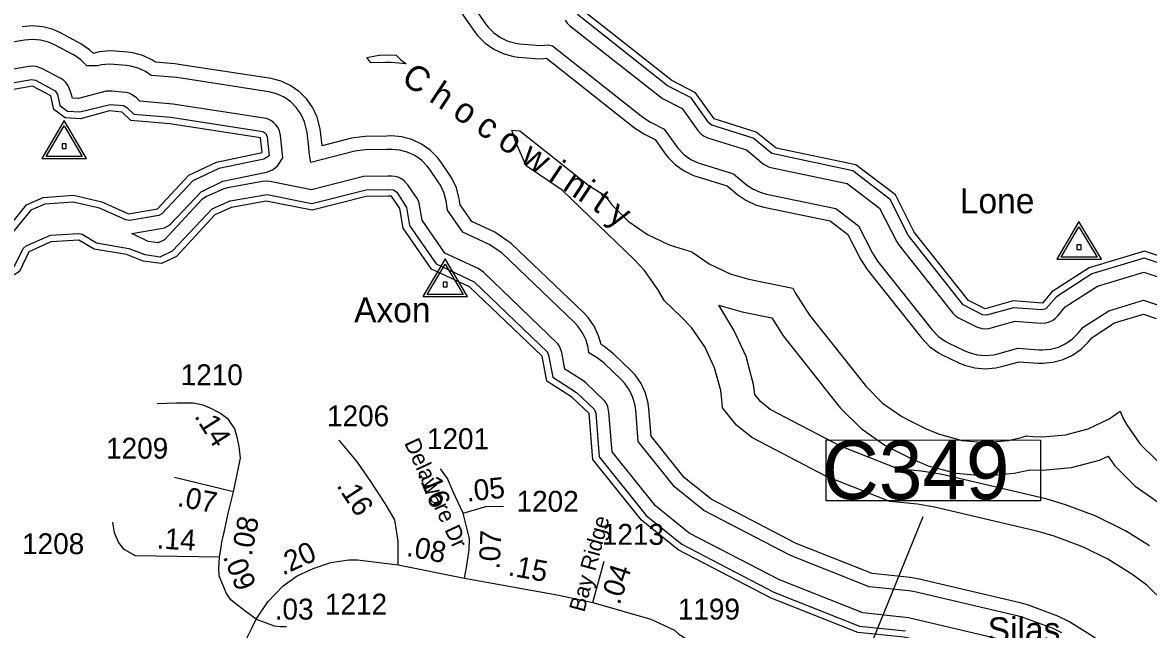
# Model space of a CAD drawing. Extents: x 2532689 to 2764727, y 536648 to 732970.
# Drawn here: x 2576359 to 2583097, y 643375 to 647007 of the extents above; entities that cross this region are included whole.
import ezdxf

# ---------------------------------------------------------------- set-up
doc = ezdxf.new("R2010")
doc.units = 0
for name, color, linetype in [('Exist Hydrographic Bay Label', 7, 'Continuous'), ('Exist Hydrographic Buffer Line', 7, 'Continuous'), ('Exist Hydrographic Creek Double Shore', 7, 'Continuous'), ('Exist Hydrographic Pond Under 1500 Sq Ft', 7, 'Continuous'), ('Exist Hydrographic River Shore', 7, 'Continuous'), ('Exist Road Secondary Mileage Hundredths English Label', 7, 'Continuous'), ('Exist Road Secondary Structure Culvert Number Label', 7, 'Continuous'), ('Exist Road Secondary Type 51 Attributed', 7, 'Continuous'), ('Exist Road Secondary Type 51 Label', 7, 'Continuous'), ('Exist Road Secondary Type 51 Number Label', 7, 'Continuous'), ('Exist Survey Geodetic Marker CELL', 7, 'Continuous'), ('Exist Survey Geodetic Marker Label', 7, 'Continuous')]:
    doc.layers.add(name, color=color, linetype=linetype)

msp = doc.modelspace()

# ---------------------------------------------------------------- linework, layer by layer
at = {"layer": 'Exist Hydrographic Buffer Line'}
for points in [[(2579041.3, 647126), (2579129.5, 646999.2), (2579144.9, 646979.2), (2579179.3, 646944.7), (2579219.3, 646916.7), (2579263.6, 646896.1), (2579310.8, 646883.4), (2579334, 646880.4), (2579433.8, 646871.2), (2579459.4, 646870.1), (2579507.8, 646874.3), (2579530.4, 646866.9), (2580070.9, 646440.1), (2580117.1, 646410.4), (2580198.9, 646368.7), (2580270.2, 646268.4), (2580284, 646250.5), (2580318.4, 646216), (2580358.4, 646188), (2580402.7, 646167.3), (2580614.9, 646101), (2580690.6, 646038.7), (2580728.3, 646012.5), (2580772.6, 645991.9), (2580811.6, 645980.8), (2581226.2, 645894.9), (2581361.9, 645791.4), (2581446, 645626.3), (2581475.9, 645579.5), (2581800.9, 645169.1)], [(2578984.5, 647067.3), (2579063.9, 646953.5), (2579083.6, 646927.8), (2579127.9, 646883.4), (2579179.3, 646847.5), (2579236.1, 646820.9), (2579296.8, 646804.7), (2579326.6, 646800.7), (2579426.6, 646791.6), (2579459.4, 646790.1), (2579494.5, 646793.1), (2580021.3, 646377.3), (2580080.6, 646339.2), (2580144.9, 646306.4), (2580204.8, 646222.1), (2580222.7, 646199.1), (2580266.9, 646154.7), (2580318.4, 646118.7), (2580375.2, 646092.2), (2580576.2, 646029.2), (2580639.9, 645976.9), (2580688.3, 645943.3), (2580745.1, 645916.7), (2580795.4, 645902.5), (2581192.1, 645820.3), (2581299, 645738.8), (2581374.6, 645590), (2581413.2, 645529.8), (2581738.2, 645119.4), (2581788.8, 645067.2), (2581840.5, 645031.2), (2581863.5, 645019), (2581963.3, 644970.5), (2581997.2, 644956.2), (2582057.9, 644940), (2582120.4, 644934.5), (2582183, 644940), (2582216.8, 644947.7), (2582322.8, 644977.1), (2582436.6, 644968.9), (2582462.4, 644968), (2582525, 644973.5), (2582585.7, 644989.7), (2582642.5, 645016.2), (2582693.9, 645052.3), (2582738.2, 645096.6), (2582760.4, 645123.1), (2582893.7, 645209.3), (2583066.7, 645260.9), (2583144, 645235.2)], [(2580731.2, 646316.1), (2580484.7, 646392.9), (2580465.8, 646407.3), (2580360.4, 646555.6), (2580219.6, 646628.5), (2579679.7, 647055.8)], [(2582336.7, 643532.7), (2581716.7, 643678.4), (2581671.1, 643686.1), (2581444.4, 643709.2), (2580988.1, 643889.6), (2580481, 644153.6), (2580318.8, 644284.7), (2580121.4, 644530.9), (2580108.2, 644695.4), (2580103.9, 644729.2), (2580087.7, 644789.8), (2580061.1, 644846.7), (2580025.2, 644898), (2579998.3, 644926.7), (2579896.4, 645024.4), (2579839.8, 645068.5), (2579821.2, 645080.6), (2579806.6, 645133), (2579780.2, 645189.9), (2579744.1, 645241.2), (2579717.4, 645269.8), (2579283.3, 645685.7), (2579186.3, 645752.1), (2579047.3, 645816.8), (2578978.6, 645915.6), (2578972.9, 645952.3), (2578955.6, 646017.9), (2578929.2, 646074.8), (2578912.8, 646100.2), (2578861.9, 646173.6), (2578842, 646199.5), (2578798, 646243.9), (2578746.3, 646279.9), (2578689.7, 646306.4), (2578628.8, 646322.6), (2578566.4, 646328.1), (2578540.4, 646327.7), (2578409.8, 646325.3), (2578327.8, 646314.4), (2578152, 646269.8), (2578142, 646357.9), (2578138.9, 646379.9), (2578122.5, 646440.5), (2578096.1, 646497.4), (2578060.2, 646548.8), (2578015.9, 646593.1), (2577964.4, 646629.1), (2577907.6, 646655.7), (2577846.9, 646671.9), (2577294.5, 646756.3), (2577271.3, 646759.1), (2577155.9, 646769.1), (2577136.4, 646782.8), (2577079.6, 646809.3), (2577018.7, 646825.5), (2576988.6, 646829.6), (2576912.5, 646836.4), (2576880.3, 646837.8), (2576817.8, 646832.3), (2576783.3, 646821.8), (2576760.8, 646844.4), (2576709.3, 646880.4), (2576587.1, 646945.1), (2576542.6, 646964.9), (2576481.9, 646981.1), (2576419.3, 646986.6), (2576358.2, 646981.3)], [(2579606.3, 647021.4), (2579618.4, 647004.3), (2579633.1, 646989.5), (2580170.2, 646565.6), (2580189.8, 646553)], [(2578541.6, 646247.7), (2578411.4, 646245.3), (2578347.7, 646236.8), (2578084.8, 646170.2), (2578074.3, 646229.1), (2578072.7, 646260.6), (2578062.6, 646348.9), (2578047.3, 646413.1), (2578026.8, 646457.4), (2577998.9, 646497.4), (2577964.4, 646531.9), (2577924.4, 646559.9), (2577880.1, 646580.5), (2577832.8, 646593.1), (2577282.6, 646677.3), (2577128.4, 646691.1), (2577096.2, 646713.5), (2577052.1, 646734.1), (2577004.8, 646746.7), (2576981.4, 646749.9), (2576905.3, 646756.7), (2576880.3, 646757.8), (2576831.7, 646753.5), (2576807.7, 646748.3), (2576743.7, 646748.6), (2576709.3, 646783.1), (2576669.3, 646811.1), (2576549.8, 646874.3), (2576515.1, 646889.7), (2576467.7, 646902.3), (2576419.3, 646906.6), (2576371.8, 646902.5), (2576097.8, 646855.3)], [(2575731, 646783.4), (2575748, 646771.5), (2575756.6, 646753.2), (2575803, 646505.8), (2575837.6, 646414.7), (2575901.4, 646396.2), (2576016.2, 646542.9), (2576138.6, 646618.8), (2576412.6, 646666), (2576438, 646661.9), (2576555.1, 646599.2), (2576568.2, 646577.3), (2576583, 646510.7), (2576629.5, 646476.6), (2576703.3, 646471.8), (2576883.8, 646517.6), (2576963.4, 646510.4), (2576984.5, 646499.4), (2577025.1, 646459.1), (2577246.3, 646440), (2577798.1, 646354.9), (2577815.1, 646343.1), (2577824.2, 646321.9)], [(2577917.8, 646196.8), (2577903.5, 646330.9), (2577897.2, 646358.5), (2577888.3, 646377.4), (2577876.2, 646394.5), (2577861.7, 646409.3), (2577844.3, 646421.3), (2577825.4, 646430.1), (2577805.1, 646435.6), (2577258.4, 646519.1), (2577060.7, 646536.3), (2577040.9, 646556.2), (2577016.3, 646574.9), (2576997.4, 646583.8), (2576977.1, 646589.2), (2576891, 646597.3), (2576859.6, 646596), (2576695.3, 646552.4), (2576658, 646555), (2576646.5, 646594.6), (2576633.2, 646628.6), (2576621.3, 646645.7), (2576606.6, 646660.6), (2576589.3, 646672.6), (2576475.3, 646732.7), (2576440.1, 646744.7), (2576419.3, 646746.6), (2576399, 646744.8), (2576125.1, 646697.6)], [(2580189.8, 646553), (2580306.7, 646493.3), (2580400.6, 646361), (2580421.1, 646338.5), (2580438.4, 646326.5), (2580457.4, 646317.7), (2580692.4, 646244.4), (2580792.1, 646162.3), (2580827.4, 646142.3), (2581294.5, 646044.2), (2581487.8, 645896.4), (2581588.5, 645698.9), (2581601.4, 645678.8), (2581926.4, 645268.5), (2581943.2, 645251), (2581960.5, 645239), (2582068.1, 645186.5), (2582099.7, 645176.3), (2582120.4, 645174.5), (2582141.1, 645176.3), (2582298.4, 645219.4), (2582454, 645208.3), (2582483.1, 645209.8), (2582503.4, 645215.2), (2582522.5, 645224.1), (2582539.7, 645236.1), (2582554.5, 645250.9), (2582599.6, 645305), (2582792.2, 645429.5), (2583070.4, 645512.5), (2583219.7, 645462.9)], [(2577824.2, 646321.9), (2577835, 646209.3)], [(2583186.3, 643542.1), (2583087.6, 643640.6), (2582997.4, 643706.2), (2582854.5, 643795.6), (2582708.3, 643867.5), (2582532.2, 643932.6), (2582437.4, 643961.1), (2581817.5, 644106.7), (2581716, 644123.8), (2581549.7, 644140.8), (2581171, 644290.4), (2580723.4, 644523.5), (2580632.8, 644596.9), (2580549.1, 644700.8), (2580546.8, 644730.5), (2580537.2, 644805.6), (2580501.1, 644940.3), (2580442.1, 645066.7), (2580362.1, 645181), (2580302.6, 645244.4), (2580200.7, 645342.1), (2580161.1, 645409.9), (2580081.2, 645524.1), (2580021.9, 645587.5), (2579587.8, 646003.4), (2579374.1, 646149.6), (2579310.2, 646294.7), (2579286.6, 646362.5)], [(2579286.6, 646362.5), (2579335.6, 646358.1), (2579748.6, 646032), (2579843.3, 645971.3), (2579885.5, 645916.2), (2579984.2, 645817.6), (2580098.4, 645737.6), (2580224.9, 645678.7), (2580260.6, 645666.6), (2580364.1, 645634.4), (2580468.3, 645562.2), (2580594.8, 645503.2), (2580706, 645471.6), (2580968.6, 645417.2), (2580982.4, 645390.3), (2581068.1, 645256.6), (2581393.1, 644846.3), (2581407.6, 644828.7), (2581506.3, 644730.1), (2581620.5, 644650.1), (2581671.8, 644623), (2581771.6, 644574.5), (2581846.9, 644542.7), (2581981.4, 644506.6), (2582120.4, 644494.5), (2582259.4, 644506.6), (2582334.5, 644523.6), (2582367.3, 644532.7), (2582405.4, 644530), (2582462.4, 644528), (2582601.5, 644540.1), (2582736, 644576.3), (2582862.5, 644635.2), (2582926.9, 644680.3), (2582946.2, 644638.3), (2582967.7, 644598.9), (2583047.7, 644484.6), (2583146.3, 644386.1)], [(2583244.9, 645538.9), (2583071.6, 645596.4), (2582758.5, 645502.9), (2582546.1, 645365.7), (2582482.5, 645293.4), (2582459.8, 645288.1), (2582290.4, 645300.2), (2582127.4, 645255.1), (2582103, 645258.5), (2581989.2, 645318.1), (2581659.7, 645735.2), (2581551, 645949), (2581328.5, 646118.8), (2580842.9, 646224.2), (2580731.2, 646316.1)], [(2582578.9, 643354.6), (2582527.6, 643379.8), (2582351.7, 643444.9), (2582318.5, 643454.9), (2581698.4, 643600.5), (2581662.9, 643606.5), (2581425.5, 643630.8), (2580954.9, 643816.7), (2580436.7, 644086.4), (2580261.8, 644228), (2580043.6, 644499.9), (2580028.5, 644689), (2580025.2, 644715.3), (2580012.5, 644762.4), (2579992, 644806.7), (2579963.9, 644846.7), (2579943.2, 644868.9), (2579841.1, 644966.6), (2579797.2, 645000.9), (2579749.2, 645031.3), (2579743.7, 645061.3), (2579731.3, 645105.6), (2579710.8, 645149.9), (2579683, 645189.9), (2579662, 645212.1), (2579228.2, 645627.9), (2579152.7, 645679.6), (2578994.2, 645753.4), (2578902.5, 645884.9), (2578893.9, 645939.5), (2578880.4, 645990.5), (2578859.9, 646034.7), (2578847.4, 646054.6), (2578796.3, 646127.9), (2578780.9, 646148.1), (2578746.3, 646182.6), (2578706.3, 646210.6), (2578662, 646231.3), (2578614.8, 646243.9), (2578566.4, 646248.1), (2578541.6, 646247.7)], [(2577835, 646209.3), (2577802.6, 646190), (2577533.4, 646133.9), (2577379.4, 646060.4), (2577193, 645861.3), (2577174.1, 645852.4), (2577000.1, 645822.4), (2576976.9, 645825.4), (2576820.2, 645896.1), (2576662.3, 645933), (2576492.1, 645920), (2576408.3, 645883.3), (2576238.1, 645674.9)], [(2578400.4, 646085.1), (2578089.1, 646006.2), (2577839.5, 646055.5), (2577816.4, 646057.8), (2577795.7, 646056), (2577586.9, 646017.9), (2577560.1, 646009.8), (2577461, 645966.5), (2577432.1, 645948.4), (2577208.8, 645705.9), (2577171.7, 645688.3), (2577111.6, 645696.8), (2577013.8, 645743.6), (2577187.9, 645773.6), (2577208.4, 645779.1), (2577227.3, 645787.9), (2577244.7, 645800), (2577427.6, 645994.7), (2577559, 646057.5), (2577818.8, 646111.6), (2577854.3, 646125.2), (2577871.5, 646137.2), (2577886.3, 646152), (2577917.8, 646196.8)], [(2582296.1, 643294.9), (2581661.9, 643444.7), (2581387.1, 643473.8), (2580888.5, 643671), (2580348.8, 643951.9), (2580148, 644114.4), (2579888.2, 644438.1), (2579868.9, 644676.2), (2579862.2, 644707.7), (2579853.4, 644726.7), (2579841.5, 644743.8), (2579730.3, 644851.1), (2579711.7, 644865.7), (2579604.6, 644933.5), (2579586.4, 645031.9), (2579572.4, 645069.9), (2579560.3, 645087), (2579117.4, 645512.4), (2579085, 645534.6), (2578887.4, 645626.6), (2578750.4, 645823.4), (2578735.8, 645914), (2578730.1, 645935.8), (2578721.3, 645954.8), (2578664.9, 646036.6), (2578643.5, 646060.1), (2578626.3, 646072.1), (2578607.3, 646080.9), (2578587.2, 646086.3), (2578566.4, 646088.1), (2578544.9, 646087.7), (2578400.4, 646085.1)], [(2576310.3, 645545), (2576362.5, 645654.2), (2576380.6, 645670.5), (2576526.8, 645735.3), (2576696.4, 645745.4), (2576716.9, 645739.6), (2576802.4, 645688.3), (2576995.7, 645655.7), (2577091.3, 645618.8), (2577184, 645605.7), (2577257, 645640.4), (2577493.4, 645893.1), (2577601.1, 645939.2), (2577824.2, 645977.1), (2578091.3, 645924.3), (2578415.5, 646005.4)], [(2578415.5, 646005.4), (2578546.4, 646007.8), (2578580.2, 646005.7), (2578599.1, 645991), (2578656.9, 645901.1), (2578674.3, 645792.7), (2578834, 645563.1), (2579062.1, 645454.6), (2579499.2, 645035.6), (2579507.6, 645017.2), (2579532.4, 644884.5), (2579675.2, 644793.2), (2579780.2, 644692.4), (2579789.2, 644669.9), (2579810.5, 644407.2), (2580091, 644057.7), (2580304.5, 643884.7), (2580855.2, 643598.1), (2581367.9, 643395.4), (2581643.7, 643366.9)], [(2583103.4, 643875.8), (2582960.5, 643965.2), (2582777.4, 644055.1), (2582601.5, 644120.2), (2582483.1, 644155.8), (2581863.3, 644301.4), (2581736.1, 644322.8), (2581597.7, 644336.9), (2581254.3, 644472.7), (2580833.7, 644691.5), (2580775.3, 644738.9), (2580741.8, 644780.3), (2580734.3, 644840.3), (2580689.1, 645008.7), (2580615.3, 645166.7), (2580526.3, 645315.3), (2580665.4, 645275.8), (2580843.1, 645239), (2580911.4, 645132.5), (2581236.4, 644722.1), (2581254.5, 644700.1), (2581377.7, 644576.9), (2581520.4, 644477), (2581584.4, 644442.9), (2581684.5, 644394.5), (2581778.4, 644354.8), (2581946.7, 644309.7), (2582120.4, 644294.5), (2582294.3, 644309.7), (2582387.4, 644330.8), (2582462.4, 644328), (2582636.1, 644343.2), (2582804.5, 644388.3), (2582855.3, 644412), (2582894.5, 644356.1), (2583017.7, 644232.8), (2583160.4, 644132.9)], [(2581800.9, 645169.1), (2581840.5, 645128.5), (2581880.5, 645100.5), (2581898.3, 645090.9), (2581998.4, 645042.5), (2582024.7, 645031.4), (2582072, 645018.8), (2582120.4, 645014.5), (2582169, 645018.8), (2582195.3, 645024.7), (2582314.6, 645057.8), (2582442.5, 645048.7), (2582462.4, 645048), (2582511, 645052.3), (2582558.2, 645064.9), (2582602.5, 645085.5), (2582642.5, 645113.5), (2582676.9, 645148), (2582706.9, 645183.7), (2582860, 645282.7), (2583068, 645344.8), (2583169.3, 645311.2)], [(2583243.3, 642651.1), (2583095.4, 642900.1), (2583083.7, 642918.3), (2582870.9, 643230.5), (2582849.2, 643259.2), (2582805.1, 643303.5), (2582764.3, 643333.1), (2582621.1, 643422.4), (2582555.5, 643454.8), (2582379.4, 643519.9), (2582336.7, 643532.7)]]:
    msp.add_lwpolyline(points, dxfattribs=at)
at = {"layer": 'Exist Hydrographic Creek Double Shore'}
for points in [[(2574976.4, 644989), (2575284.4, 645421.7), (2575580.3, 645643.8), (2575638.3, 645659.3), (2575981.4, 645600.9), (2576122.2, 645629.6), (2576212.2, 645705.5), (2576383.3, 645916), (2576482.3, 645959.4), (2576665.4, 645973.4), (2576833.3, 645934.2), (2576993.3, 645861.8), (2577167.4, 645891.9), (2577355.4, 646093.2), (2577520.3, 646172.1), (2577794.4, 646229.1)], [(2578547.2, 645967.7), (2578416.3, 645965.4), (2578092.4, 645883.3), (2577816.4, 645937.8), (2577608.2, 645899.9), (2577509.4, 645856.5), (2577281.4, 645607.6), (2577190.3, 645564.5), (2577081.3, 645579.8), (2576981.4, 645618.4), (2576788.2, 645650.1), (2576696.4, 645705.4), (2576529.3, 645695.4), (2576397.4, 645634.2), (2576341.2, 645517), (2576185.4, 645422), (2575743.3, 645414), (2575422.4, 645207.4), (2575236.4, 644927.3), (2575103.3, 644908.8), (2574976.4, 644989)]]:
    msp.add_lwpolyline(points, dxfattribs=at)
at = {"layer": 'Exist Hydrographic Pond Under 1500 Sq Ft'}
msp.add_lwpolyline([(2578655.8, 646760.3), (2578566.2, 646768.2), (2578532, 646767.6), (2578443, 646766), (2578420, 646798.8), (2578504.5, 646813.5), (2578595.8, 646812), (2578624.1, 646783.6), (2578655.8, 646760.3)], dxfattribs=at)
at = {"layer": 'Exist Hydrographic River Shore'}
for points in [[(2583257.4, 645576.9), (2583072.5, 645638.3), (2582741.5, 645539.6), (2582519.4, 645395.9), (2582462.4, 645328), (2582286.5, 645340.6), (2582120.4, 645294.5), (2582020.3, 645342.9), (2581695.3, 645753.3), (2581582.4, 645975.3), (2581345.3, 646156.1), (2580868.4, 646255), (2580750.5, 646352), (2580498.4, 646430.4), (2580387.3, 646586.8), (2580244.4, 646659.8), (2579710.4, 647081.5)], [(2577794.4, 646229.1), (2577784.4, 646317.4), (2577240.4, 646400.4), (2577007.2, 646420.5), (2576956.4, 646471), (2576880.3, 646477.8), (2576707.2, 646431.4), (2576615.4, 646437.5), (2576547.3, 646487.3), (2576529.3, 646568.6), (2576419.3, 646626.6), (2576145.4, 646579.4), (2576038.4, 646509.4), (2575916.4, 646350.1), (2575807.3, 646381.9), (2575764.2, 646495), (2575717.2, 646745.9)], [(2582786.2, 642715.6), (2582573.6, 643027.8), (2582430.4, 643117.2), (2582254.5, 643182.3), (2581634.4, 643327.9), (2581358.4, 643356.1), (2580838.4, 643561.7), (2580282.3, 643851), (2580062.5, 644029.3), (2579771.3, 644391.8), (2579749.4, 644666.7), (2579647.5, 644764.4), (2579496.4, 644860), (2579468.5, 645009.9), (2579034.4, 645425.7), (2578807.4, 645531.4), (2578636.4, 645777.3), (2578617.3, 645894.7), (2578566.4, 645968.1), (2578547.2, 645967.7)]]:
    msp.add_lwpolyline(points, dxfattribs=at)
at = {"layer": 'Exist Road Secondary Structure Culvert Number Label'}
msp.add_lwpolyline([(2581168.4, 644509.9), (2582451.2, 644508.6), (2582450.8, 644143.6), (2581168, 644145)], close=True, dxfattribs=at)
msp.add_lwpolyline([(2579146.9, 640647.8), (2579278.7, 641109), (2581200.1, 642701), (2581749.1, 644051.5)], dxfattribs=at)
at = {"layer": 'Exist Road Secondary Type 51 Attributed'}
for p, q in [((2577622.7, 644198), (2577269.6, 644284.1)), ((2579773, 643535.8), (2579839.4, 643782.5))]:
    msp.add_line(p, q, dxfattribs=at)
for points in [[(2577622.7, 644198), (2577664.3, 644400.2), (2577655.5, 644468.8), (2577646.5, 644518.5), (2577637.4, 644545.7), (2577629.9, 644576.2), (2577592.4, 644630.4), (2577544.3, 644666.5), (2577491.7, 644695.2), (2577440.6, 644716.3), (2577380.5, 644728.4), (2577279.8, 644728.5), (2577165.6, 644725.6)], [(2578607.7, 643761.2), (2578607.7, 643903.6), (2578587.4, 644030.8), (2578529.9, 644128.5), (2578442.8, 644261), (2578364.7, 644375.4), (2578253.6, 644507.9)], [(2578996, 644070.8), (2578936.8, 644198.4), (2578903, 644278.5), (2578861, 644335.8)], [(2577538.1, 643807), (2577545.7, 643853.7), (2577551.8, 643897.3), (2577572.9, 643983), (2577589.5, 644070.2), (2577622.7, 644198)], [(2578996, 644070.8), (2579131.4, 644109.8), (2579236.7, 644112.7)], [(2577538.1, 643807), (2577035.4, 643815.8), (2576967.8, 643853.5), (2576934.7, 643897.2), (2576909.2, 643952.8), (2576900.3, 644016)], [(2579004.6, 643682.6), (2579016.7, 643745.8), (2579031.9, 643851.1), (2579035, 643917.3), (2579020, 643974.5), (2578996, 644070.8)], [(2577758, 643437.3), (2577690.1, 643486.1), (2577628.3, 643533.4), (2577605.7, 643551.9), (2577580, 643590.4), (2577554.5, 643652.1), (2577536.5, 643695.7), (2577533.6, 643742.4), (2577538.1, 643807)], [(2577758, 643437.3), (2577828, 643540.5), (2577918.8, 643635.6), (2578003.1, 643695.7), (2578098, 643739.5), (2578204, 643776.3), (2578313, 643791.6), (2578364.1, 643791.6), (2578607.7, 643761.2)], [(2578607.7, 643761.2), (2579004.6, 643682.6)], [(2579004.6, 643682.6), (2579568.8, 643579.9), (2579773, 643535.8)], [(2579773, 643535.8), (2580118.7, 643436.1), (2580260, 643369.8), (2580287.5, 643347.3), (2580322.8, 643325.6), (2580349, 643305.9), (2580522.3, 643153.6), (2580611.2, 643055.2), (2580687.4, 642988.4)], [(2577660.2, 642970.4), (2577653.4, 643113.1), (2577660.9, 643168.7), (2577678.1, 643275.2), (2577730.8, 643383.5), (2577758, 643437.3)], [(2577758, 643437.3), (2577864.6, 643396.9), (2577903.7, 643392.3), (2577939.8, 643392.3)]]:
    msp.add_lwpolyline(points, dxfattribs=at)
at = {"layer": 'Exist Survey Geodetic Marker CELL'}
for points in [[(2576741.8, 646194), (2576607.8, 646420), (2576474.3, 646194)], [(2576715.8, 646206.1), (2576500.3, 646206.1), (2576607.8, 646388.2)], [(2576620.1, 646252.7), (2576620.1, 646280.9), (2576595.9, 646280.9), (2576595.9, 646252.7)], [(2582815.3, 645590), (2582681.4, 645816), (2582547.9, 645590)], [(2582789.4, 645602.1), (2582573.9, 645602.1), (2582681.4, 645784.2)], [(2582693.7, 645648.7), (2582693.7, 645676.9), (2582669.4, 645676.9), (2582669.4, 645648.7)], [(2579022.1, 645366.6), (2578888.2, 645592.6), (2578754.7, 645366.6)], [(2578996.2, 645378.7), (2578780.7, 645378.7), (2578888.2, 645560.8)], [(2578900.5, 645425.3), (2578900.5, 645453.5), (2578876.2, 645453.5), (2578876.2, 645425.3)]]:
    msp.add_lwpolyline(points, close=True, dxfattribs=at)

# ---------------------------------------------------------------- texts
at = {"layer": 'Exist Hydrographic Bay Label'}
msp.add_text('C h o c o w i ni t y', height=150, rotation=326.43302, dxfattribs=at).set_placement((2578618.1, 646651.1))
at = {"layer": 'Exist Road Secondary Mileage Hundredths English Label'}
for s, rotation, p in [('.14', 302.48354, (2577384.1, 644651.2)), ('.16', 292.38888, (2578722.2, 644305.4)), ('.05', 6.15716, (2579020.1, 644139.2)), ('.07', 349.09343, (2577281, 644113.9)), ('.16', 303.31342, (2578235, 644235.8)), ('.08', 79.20694, (2577730.8, 643810.2)), ('.14', 356.49792, (2577160.5, 643860)), ('.07', 87.33861, (2579214.1, 643733.6)), ('.20', 24.4753, (2577916.8, 643697.2)), ('.08', 348.79085, (2578651.8, 643816.2)), ('.15', 349.68925, (2579260.2, 643699.6)), ('.09', 292.40824, (2577557, 643810.1)), ('.04', 71.93835, (2579932.2, 643517.2)), ('.03', 359.94008, (2577868.3, 643434.1))]:
    msp.add_text(s, height=125, rotation=rotation, dxfattribs=at).set_placement(p)
at = {"layer": 'Exist Road Secondary Structure Culvert Number Label'}
msp.add_text('C349', height=350, rotation=359.94, dxfattribs=at).set_placement((2581145.8, 644154.7))
at = {"layer": 'Exist Road Secondary Type 51 Label'}
for s, rotation, p in [('Delaware Dr', 294.9131, (2578641.9, 644491.4)), ('Bay Ridge', 74.92987, (2579720.6, 643473.9))]:
    msp.add_text(s, height=95, rotation=rotation, dxfattribs=at).set_placement(p)
at = {"layer": 'Exist Road Secondary Type 51 Number Label'}
for s, p in [('1210', (2577305.8, 644836.9)), ('1206', (2578181.6, 644590.8)), ('1201', (2578779.2, 644454.1)), ('1209', (2576859.3, 644397.2)), ('1202', (2579315.6, 644079.6)), ('1213', (2579826.4, 643881.7)), ('1208', (2576356.9, 643825.8)), ('1212', (2578169.1, 643464.3)), ('1199', (2580280.6, 643434.3))]:
    msp.add_text(s, height=125, rotation=359.94, dxfattribs=at).set_placement(p)
at = {"layer": 'Exist Survey Geodetic Marker Label'}
for s, p in [('Lone', (2581968.3, 645865.3)), ('Axon', (2578343.7, 645212.5)), ('Silas', (2582135.2, 643297.8))]:
    msp.add_text(s, height=150, dxfattribs=at).set_placement(p)

doc.saveas('drawing.dxf')
